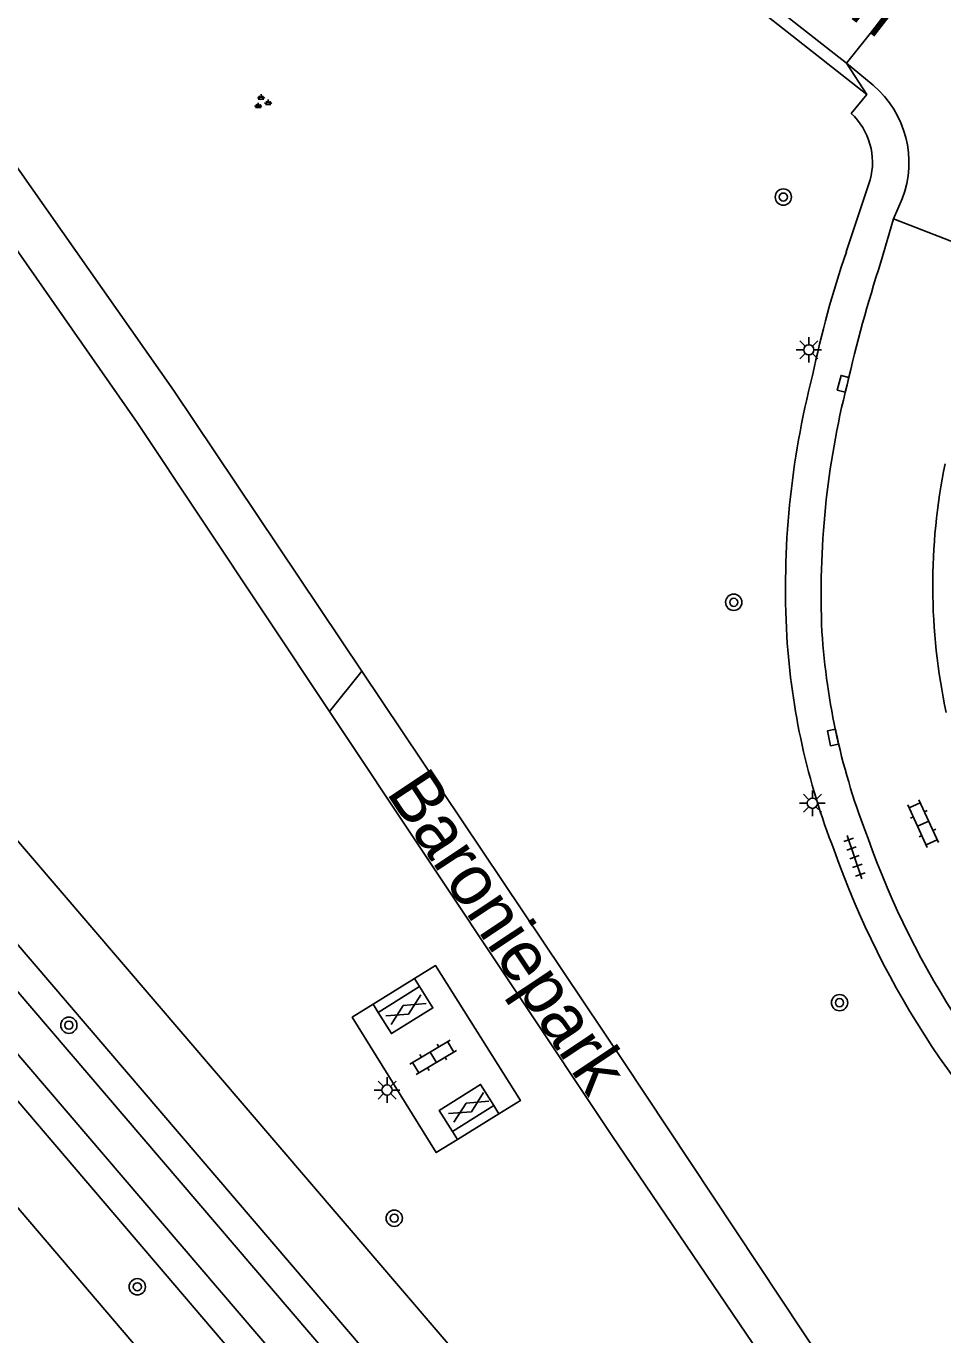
# Model space of a CAD drawing. Extents: x 131000 to 133013, y 393000 to 396501.
# Drawn here: x 131761.9 to 131806.9, y 395798 to 395862.3 of the extents above; entities that cross this region are included whole.
import ezdxf

# ---------------------------------------------------------------- set-up
doc = ezdxf.new("R2010")
doc.units = 0
for name, color, linetype in [('gg-anno-openbare ruimte label', 7, 'Continuous'), ('gg-knt-onverhard', 7, 'Continuous'), ('gg-knt-verharding', 7, 'Continuous'), ('gg-kwrk-kunstwerk', 7, 'Continuous'), ('gt-grn-groengrens', 7, 'Continuous'), ('gt-grn-weggrens', 7, 'Continuous'), ('gt-symb-boom', 7, 'Continuous'), ('gt-symb-gesloten verharding', 7, 'Continuous'), ('gt-symb-groenvak', 7, 'Continuous'), ('gt-symb-klinker verharding', 7, 'Continuous'), ('gt-symb-kolk', 7, 'Continuous'), ('gt-symb-lichtmast', 7, 'Continuous'), ('gt-symb-tegel verharding', 7, 'Continuous')]:
    doc.layers.add(name, color=color, linetype=linetype)

# ---------------------------------------------------------------- blocks, each defined once
blk = doc.blocks.new('gt0-TEG1')
at = {"layer": 'gt-symb-tegel verharding'}
for p, q in [((-1.125, 0), (1.125, 0)), ((-0.9, -0.25), (-0.9, 0.25)), ((-0.45, -0.25), (-0.45, 0.25)), ((0, -0.25), (0, 0.25)), ((0.45, -0.25), (0.45, 0.25)), ((0.9, -0.25), (0.9, 0.25))]:
    blk.add_line(p, q, dxfattribs=at)
blk = doc.blocks.new('gt0-KL1')
at = {"layer": 'gt-symb-klinker verharding'}
for p, q in [((-1.15, 0.3), (1.15, 0.3)), ((-1, -0.3), (-1, 0.3)), ((-0.5, 0.3), (-0.5, 0.45)), ((0, -0.3), (0, 0.3)), ((0.5, 0.3), (0.5, 0.45)), ((1, -0.3), (1, 0.3)), ((-1.15, -0.3), (1.15, -0.3)), ((-0.5, -0.45), (-0.5, -0.3)), ((0.5, -0.45), (0.5, -0.3))]:
    blk.add_line(p, q, dxfattribs=at)
blk = doc.blocks.new('gt0-BOOM')
at = {"layer": 'gt-symb-boom'}
for radius in [0.4, 0.2]:
    blk.add_circle((0, 0), radius, dxfattribs=at)
blk = doc.blocks.new('gt0-KOLK')
at = {"layer": 'gt-symb-kolk'}
blk.add_lwpolyline([(0, 0), (0.375, 0), (0.375, 0.4), (-0.375, 0.4), (-0.375, 0), (0, 0)], dxfattribs=at)
blk = doc.blocks.new('gt0-LMAST')
at = {"layer": 'gt-symb-lichtmast'}
for p, q in [((-0.182, 0.173), (-0.447, 0.438)), ((-0.005, 0.246), (-0.005, 0.621)), ((0.172, 0.173), (0.437, 0.438)), ((-0.255, -0.004), (-0.63, -0.004)), ((-0.182, -0.181), (-0.447, -0.446)), ((-0.005, -0.254), (-0.005, -0.629)), ((0.437, -0.446), (0.172, -0.181)), ((0.245, -0.004), (0.62, -0.004))]:
    blk.add_line(p, q, dxfattribs=at)
blk.add_circle((-0.005, -0.004), 0.25, dxfattribs=at)
blk = doc.blocks.new('gt0-GESVH1')
at = {"layer": 'gt-symb-gesloten verharding'}
for p, q in [((-0.992, -0.261), (0.008, 0.239)), ((0.008, -0.261), (-0.992, 0.239)), ((0.008, 0.239), (1.008, -0.261)), ((1.008, 0.239), (0.008, -0.261))]:
    blk.add_line(p, q, dxfattribs=at)
blk = doc.blocks.new('gt0-GRVAK')
at = {"layer": 'gt-symb-groenvak'}
for p, q in [((-0.11, 0.189), (-0.228, 0.24)), ((-0.182, 0.153), (0.088, 0.153)), ((-0.091, 0.211), (-0.156, 0.322)), ((-0.047, 0.214), (-0.047, 0.393)), ((-0.004, 0.211), (0.061, 0.322)), ((0.015, 0.189), (0.133, 0.24)), ((0.262, -0.052), (0.197, 0.059)), ((0.305, -0.049), (0.305, 0.13)), ((0.349, -0.052), (0.414, 0.059)), ((-0.245, -0.228), (-0.363, -0.177)), ((-0.318, -0.264), (-0.047, -0.264)), ((-0.226, -0.206), (-0.291, -0.095)), ((-0.183, -0.203), (-0.183, -0.024)), ((-0.139, -0.206), (-0.074, -0.095)), ((-0.12, -0.228), (-0.002, -0.177)), ((0.243, -0.074), (0.125, -0.023)), ((0.17, -0.11), (0.441, -0.11)), ((0.368, -0.074), (0.486, -0.023))]:
    blk.add_line(p, q, dxfattribs=at)

msp = doc.modelspace()

# ---------------------------------------------------------------- linework, layer by layer
at = {"layer": 'gg-knt-onverhard'}
for points in [[(131682.78, 395929.62), (131684.427, 395922.613), (131688.774, 395914.821), (131694.108, 395908.494), (131700.864, 395902.058), (131708.453, 395896.467), (131733.736, 395881.164), (131739.03, 395877.77), (131740.838, 395876.348), (131746.172, 395870.818), (131751.702, 395864.349), (131758.344, 395855.763), (131767.391, 395842.825), (131776.833, 395828.637)], [(131742.52, 395881.21), (131741.98, 395879.764), (131742.448, 395878.343), (131747.807, 395872.571), (131753.173, 395866.276), (131760.191, 395857.212), (131769.162, 395844.425), (131778.412, 395830.618)], [(131778.412, 395830.618), (131791.261, 395811.438), (131803.357, 395793.193), (131804.583, 395792.406), (131805.93, 395792.29), (131807.075, 395793.001), (131807.721, 395793.91), (131812.467, 395802.135)], [(131776.833, 395828.637), (131790.697, 395807.805), (131802.57, 395790.272), (131804.799, 395787.183)]]:
    msp.add_lwpolyline(points, dxfattribs=at)
at = {"layer": 'gg-knt-verharding'}
for p, q in [((131802.215, 395860.482), (131736.402, 395912.194)), ((131805.667, 395864.813), (131802.215, 395860.482)), ((131802.215, 395860.482), (131803.528, 395859.392)), ((131803.208, 395858.939), (131802.448, 395858.015)), ((131803.377, 395854.743), (131802.205, 395851.209)), ((131804.948, 395853.815), (131804.519, 395852.836)), ((131803.894, 395850.697), (131804.519, 395852.836)), ((131809.728, 395850.805), (131804.519, 395852.836))]:
    msp.add_line(p, q, dxfattribs=at)
for points in [[(131803.208, 395858.939), (131754.874, 395896.983), (131751.936, 395893.175)], [(132063.19, 395451.145), (132029.41, 395490.536), (131980.33, 395547.935), (131937.26, 395598.458), (131878.69, 395667.025), (131800.675, 395758.315), (131761.64, 395804.113), (131737.66, 395832.142), (131730.254, 395840.788)], [(131785.142, 395808.866), (131786.201, 395809.522), (131782.04, 395816.154), (131781.009, 395815.515)], [(131781.255, 395815.119), (131781.903, 395814.073), (131779.87, 395812.809), (131779.222, 395813.854)], [(131783.109, 395807.607), (131782.068, 395806.963), (131777.944, 395813.615), (131778.974, 395814.254)], [(131782.869, 395807.995), (131782.221, 395809.041), (131784.243, 395810.318), (131784.891, 395809.272)]]:
    msp.add_lwpolyline(points, dxfattribs=at)
for centre, radius, start, end in [((131800.314, 395855.605), 4.967, 338.88309, 49.68682), ((131800.184, 395855.604), 3.307, 344.90271, 46.79835), ((131849.475, 395835.028), 49.962, 161.10351, 168.33039), ((131876.409, 395827.561), 76.116, 162.30455, 167.0049), ((131841.006, 395834.688), 41.788, 165.5243, 183.2353), ((131842.723, 395834.435), 41.756, 165.80215, 182.58392), ((131836.243, 395834.827), 29.794, 168.44045, 192.08519), ((131833.758, 395834.443), 34.538, 183.50718, 201.44773), ((131834.732, 395834.741), 33.794, 183.71142, 201.44166), ((131842.576, 395836.282), 41.683, 199.47228, 227.60195), ((131842.317, 395836.079), 43.132, 199.31344, 227.96993)]:
    msp.add_arc(centre, radius, start, end, dxfattribs=at)
at = {"layer": 'gg-kwrk-kunstwerk'}
for p, q in [((131778.974, 395814.254), (131781.009, 395815.515)), ((131781.009, 395815.515), (131781.255, 395815.119)), ((131779.222, 395813.854), (131781.255, 395815.119)), ((131778.974, 395814.254), (131779.222, 395813.854)), ((131782.869, 395807.995), (131784.891, 395809.272)), ((131785.142, 395808.866), (131784.891, 395809.272)), ((131783.109, 395807.607), (131785.142, 395808.866)), ((131783.109, 395807.607), (131782.869, 395807.995))]:
    msp.add_line(p, q, dxfattribs=at)
at = {"layer": 'gt-grn-groengrens'}
for p, q in [((131798.284, 395779.332), (131661.414, 395939.173)), ((131932.281, 395609.692), (131660.558, 395927.613))]:
    msp.add_line(p, q, dxfattribs=at)
for points in [[(131935.949, 395613.078), (131664.498, 395930.709), (131660.558, 395927.613)], [(131932.154, 395612.149), (131933.626, 395613.487), (131664.293, 395928.64), (131662.714, 395927.399), (131932.154, 395612.149)]]:
    msp.add_lwpolyline(points, dxfattribs=at)
at = {"layer": 'gt-grn-weggrens'}
for p, q in [((131803.208, 395858.939), (131802.215, 395860.482)), ((131778.412, 395830.618), (131776.833, 395828.637))]:
    msp.add_line(p, q, dxfattribs=at)

# ---------------------------------------------------------------- block references
at = {"layer": 'gt-symb-boom'}
for p in [(131799.113, 395853.902), (131796.678, 395833.997), (131801.872, 395814.33), (131764.03, 395813.223), (131780.007, 395803.743), (131767.392, 395800.374)]:
    msp.add_blockref('gt0-BOOM', p, dxfattribs=at)
at = {"layer": 'gt-symb-gesloten verharding'}
for p, rotation in [((131780.568, 395813.99), 30.924459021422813), ((131783.652, 395809.19), 30.924459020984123)]:
    msp.add_blockref('gt0-GESVH1', p, dxfattribs=dict(at, rotation=rotation))
at = {"layer": 'gt-symb-groenvak'}
msp.add_blockref('gt0-GRVAK', (131773.515, 395858.559), dxfattribs=at)
at = {"layer": 'gt-symb-klinker verharding'}
for p, rotation in [((131805.976, 395823.12), -65.4849292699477), ((131781.921, 395811.647), 30.924459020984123)]:
    msp.add_blockref('gt0-KL1', p, dxfattribs=dict(at, rotation=rotation))
at = {"layer": 'gt-symb-kolk'}
for p, rotation in [((131802.242, 395844.677), 75.79739294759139), ((131801.746, 395827.395), 100.75598501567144)]:
    msp.add_blockref('gt0-KOLK', p, dxfattribs=dict(at, rotation=rotation))
at = {"layer": 'gt-symb-lichtmast'}
for p in [(131800.37, 395846.402), (131800.542, 395824.128), (131779.658, 395810.044)]:
    msp.add_blockref('gt0-LMAST', p, dxfattribs=at)
at = {"layer": 'gt-symb-tegel verharding', "rotation": -71.03974891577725}
msp.add_blockref('gt0-TEG1', (131802.606, 395821.478), dxfattribs=at)

# ---------------------------------------------------------------- texts
at = {"layer": 'gg-anno-openbare ruimte label'}
for s, rotation, p in [('Baron van Lamsweerdelaan', 322.3, (131770.815, 395887.107)), ('Baroniepark', 303.6, (131779.578, 395824.656))]:
    msp.add_text(s, height=2.5, rotation=rotation, dxfattribs=at).set_placement(p)

doc.saveas('drawing.dxf')
